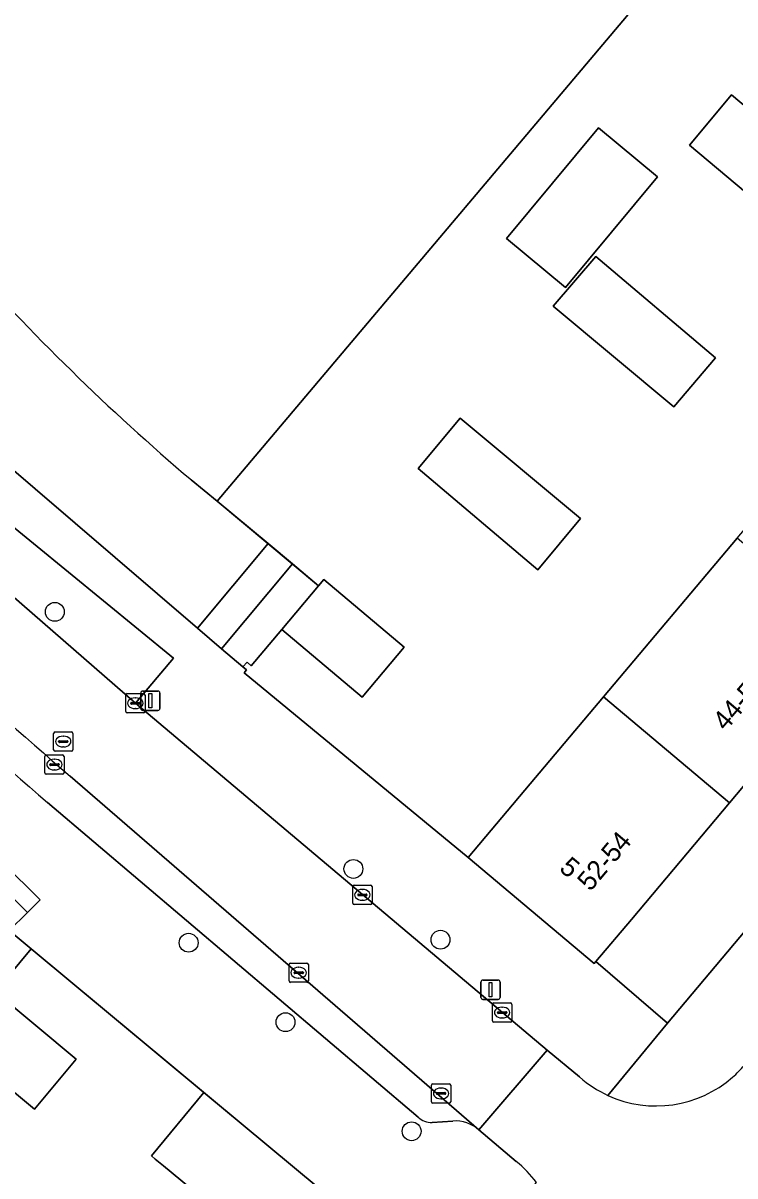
# Model space of a CAD drawing. Extents: x 162523 to 163266, y 381230 to 382050.
# Drawn here: x 162954.6 to 162991.6, y 381668.7 to 381728.5 of the extents above; entities that cross this region are included whole.
import ezdxf

# ---------------------------------------------------------------- set-up
doc = ezdxf.new("R2010")
doc.units = 0
for name, color, linetype in [('IMGEO_Berm_groen', 7, 'Continuous'), ('IMGEO_Boom', 7, 'Continuous'), ('IMGEO_Erf', 7, 'Continuous'), ('IMGEO_Groenvoorziening', 7, 'Continuous'), ('IMGEO_Hek', 7, 'Continuous'), ('IMGEO_Kolk', 7, 'Continuous'), ('IMGEO_Lichtmast', 7, 'Continuous'), ('IMGEO_Muur', 7, 'Continuous'), ('IMGEO_Pand', 7, 'Continuous'), ('IMGEO_Pand_nummerreeks', 7, 'Continuous'), ('IMGEO_Parkeervlak_open', 7, 'Continuous'), ('IMGEO_Rijbaan_lokaal_open', 7, 'Continuous'), ('IMGEO_Rioolput', 7, 'Continuous'), ('IMGEO_Voetpad_open', 7, 'Continuous')]:
    doc.layers.add(name, color=color, linetype=linetype)

msp = doc.modelspace()

# ---------------------------------------------------------------- linework, layer by layer
at = {"layer": 'IMGEO_Berm_groen'}
msp.add_lwpolyline([(162936.622, 381716.371), (162938.106, 381714.679), (162947.991, 381704.075), (162960.478, 381693.211), (162962.456, 381695.546), (162953.361, 381702.985), (162947.575, 381708.177), (162939.183, 381717.335)], dxfattribs=at)
at = {"layer": 'IMGEO_Boom'}
for centre in [(162956.297, 381697.954), (162971.791, 381684.612), (162976.31, 381680.937), (162963.243, 381680.782), (162968.27, 381676.657), (162974.813, 381670.995)]:
    msp.add_circle(centre, 0.489, dxfattribs=at)
at = {"layer": 'IMGEO_Erf'}
for points in [[(163039.799, 381745.703), (163032.871, 381737.466), (163025.944, 381729.23), (163019.017, 381720.994), (163012.089, 381712.757), (163005.162, 381704.52), (163000, 381698.383), (162998.234, 381696.283), (162991.307, 381688.047), (162986.216, 381681.994), (162984.377, 381679.811), (162988.098, 381676.598), (163000, 381690.752), (163049.821, 381750)], [(162990.383, 381734.099), (162964.729, 381703.699), (162967.366, 381701.497), (162968.629, 381700.443), (162969.987, 381699.309), (162970.265, 381699.638), (162974.431, 381696.124), (162972.243, 381693.53), (162968.077, 381697.044), (162966.49, 381695.158), (162966.278, 381695.34), (162966.063, 381695.095), (162966.243, 381694.942), (162966.124, 381694.794), (162977.742, 381685.21), (162980.965, 381689.033), (162984.774, 381693.548), (162991.713, 381701.775), (162998.653, 381710.001), (163000, 381711.598), (163005.587, 381718.232), (163012.521, 381726.464), (163019.454, 381734.695)]]:
    msp.add_lwpolyline(points, dxfattribs=at)
for points in [[(162997.661, 381719.549), (162995.476, 381716.943), (162989.231, 381722.179), (162991.415, 381724.785)], [(162982.794, 381714.785), (162979.737, 381717.33), (162984.52, 381723.075), (162987.577, 381720.53)], [(162990.582, 381711.134), (162988.424, 381708.591), (162982.168, 381713.814), (162984.367, 381716.407)], [(162921.981, 381714.947), (162926.046, 381710.92), (162930.136, 381706.868), (162934.226, 381702.816), (162938.316, 381698.763), (162942.405, 381694.712), (162946.495, 381690.66), (162950.585, 381686.607), (162954.879, 381682.353), (162955.541, 381683.015), (162922.637, 381715.61)], [(162983.586, 381702.793), (162981.368, 381700.134), (162975.15, 381705.403), (162977.328, 381708.014)], [(162959.478, 381663.4), (162963.336, 381668.037), (162961.939, 381669.199), (162961.513, 381669.553), (162961.309, 381669.723), (162964.038, 381673.002), (162955.064, 381680.47), (162953.208, 381678.239), (162957.413, 381674.741), (162955.245, 381672.135), (162951.04, 381675.633), (162947.805, 381673.057), (162939.489, 381663.184), (162931.702, 381653.568), (162935.892, 381650.083), (162933.711, 381647.461), (162929.521, 381650.946), (162927.706, 381648.764), (162939.283, 381639.132), (162946.086, 381647.307)]]:
    msp.add_lwpolyline(points, close=True, dxfattribs=at)
at = {"layer": 'IMGEO_Groenvoorziening'}
msp.add_lwpolyline([(162934.409, 381727.381), (162938.236, 381721.876), (162944.337, 381714.615), (162947.68, 381711.099), (162950.994, 381708.006), (162963.707, 381697.114), (162967.366, 381701.497), (162964.729, 381703.699), (162963.382, 381704.799)], dxfattribs=at)
msp.add_lwpolyline([(162969.987, 381699.309), (162968.629, 381700.443), (162964.956, 381696.043), (162966.063, 381695.095), (162966.278, 381695.34), (162966.49, 381695.158), (162968.077, 381697.044)], close=True, dxfattribs=at)
msp.add_arc((163040.327, 381795.497), 118.939, 221.57083, 229.68985, dxfattribs=at)
at = {"layer": 'IMGEO_Hek'}
msp.add_lwpolyline([(162964.729, 381703.699), (162969.987, 381699.309)], dxfattribs=at)
at = {"layer": 'IMGEO_Kolk'}
for p, q in [((162959.977, 381692.785), (162959.977, 381693.637)), ((162960.052, 381693.711), (162960.904, 381693.711)), ((162960.465, 381693.491), (162960.49, 381693.491)), ((162960.978, 381693.637), (162960.978, 381692.785)), ((162960.236, 381693.205), (162960.236, 381693.217)), ((162960.674, 381693.168), (162960.276, 381693.168)), ((162960.279, 381693.254), (162960.677, 381693.254)), ((162960.488, 381692.931), (162960.463, 381692.931)), ((162960.72, 381693.217), (162960.72, 381693.205)), ((162960.904, 381692.711), (162960.052, 381692.711)), ((162955.776, 381689.603), (162955.776, 381690.455)), ((162955.851, 381690.529), (162956.703, 381690.529)), ((162956.777, 381690.455), (162956.777, 381689.603)), ((162956.035, 381690.023), (162956.035, 381690.035)), ((162956.473, 381689.986), (162956.075, 381689.986)), ((162956.078, 381690.072), (162956.476, 381690.072)), ((162956.287, 381689.749), (162956.262, 381689.749)), ((162956.264, 381690.309), (162956.289, 381690.309)), ((162956.519, 381690.035), (162956.519, 381690.023)), ((162956.703, 381689.529), (162955.851, 381689.529)), ((162971.833, 381683.767), (162972.685, 381683.767)), ((162971.758, 381682.841), (162971.758, 381683.693)), ((162972.017, 381683.261), (162972.017, 381683.273)), ((162972.455, 381683.224), (162972.057, 381683.224)), ((162972.06, 381683.31), (162972.458, 381683.31)), ((162972.246, 381683.547), (162972.271, 381683.547)), ((162972.501, 381683.273), (162972.501, 381683.261)), ((162972.759, 381683.693), (162972.759, 381682.841)), ((162972.685, 381682.767), (162971.833, 381682.767)), ((162972.269, 381682.987), (162972.244, 381682.987)), ((162968.453, 381678.8), (162968.453, 381679.652)), ((162968.528, 381679.726), (162969.38, 381679.726)), ((162969.454, 381679.652), (162969.454, 381678.8)), ((162968.712, 381679.22), (162968.712, 381679.232)), ((162969.15, 381679.183), (162968.752, 381679.183)), ((162968.755, 381679.269), (162969.153, 381679.269)), ((162968.941, 381679.506), (162968.966, 381679.506)), ((162969.196, 381679.232), (162969.196, 381679.22)), ((162969.38, 381678.726), (162968.528, 381678.726)), ((162968.964, 381678.946), (162968.939, 381678.946)), ((162979.01, 381676.729), (162979.01, 381677.581)), ((162979.085, 381677.655), (162979.937, 381677.655)), ((162979.312, 381677.198), (162979.71, 381677.198)), ((162979.498, 381677.435), (162979.523, 381677.435)), ((162980.011, 381677.581), (162980.011, 381676.729)), ((162979.937, 381676.655), (162979.085, 381676.655)), ((162979.269, 381677.149), (162979.269, 381677.161)), ((162979.707, 381677.112), (162979.309, 381677.112)), ((162979.521, 381676.875), (162979.496, 381676.875)), ((162979.753, 381677.161), (162979.753, 381677.149)), ((162975.842, 381672.532), (162975.842, 381673.384)), ((162975.917, 381673.458), (162976.769, 381673.458)), ((162976.144, 381673.001), (162976.542, 381673.001)), ((162976.33, 381673.238), (162976.355, 381673.238)), ((162976.843, 381673.384), (162976.843, 381672.532)), ((162976.769, 381672.458), (162975.917, 381672.458)), ((162976.101, 381672.952), (162976.101, 381672.964)), ((162976.539, 381672.915), (162976.141, 381672.915)), ((162976.353, 381672.678), (162976.328, 381672.678)), ((162976.585, 381672.964), (162976.585, 381672.952))]:
    msp.add_line(p, q, dxfattribs=at)
for points in [[(162959.977, 381692.785), (162959.977, 381693.637)], [(162960.052, 381693.711), (162960.904, 381693.711)], [(162960.978, 381693.637), (162960.978, 381692.785)], [(162960.904, 381692.711), (162960.052, 381692.711)], [(162955.776, 381689.603), (162955.776, 381690.455)], [(162955.851, 381690.529), (162956.703, 381690.529)], [(162956.777, 381690.455), (162956.777, 381689.603)], [(162956.703, 381689.529), (162955.851, 381689.529)], [(162971.833, 381683.767), (162972.685, 381683.767)], [(162971.758, 381682.841), (162971.758, 381683.693)], [(162972.759, 381683.693), (162972.759, 381682.841)], [(162972.685, 381682.767), (162971.833, 381682.767)], [(162968.453, 381678.8), (162968.453, 381679.652)], [(162968.528, 381679.726), (162969.38, 381679.726)], [(162969.454, 381679.652), (162969.454, 381678.8)], [(162969.38, 381678.726), (162968.528, 381678.726)], [(162979.01, 381676.729), (162979.01, 381677.581)], [(162979.085, 381677.655), (162979.937, 381677.655)], [(162980.011, 381677.581), (162980.011, 381676.729)], [(162979.937, 381676.655), (162979.085, 381676.655)], [(162975.842, 381672.532), (162975.842, 381673.384)], [(162975.917, 381673.458), (162976.769, 381673.458)], [(162976.843, 381673.384), (162976.843, 381672.532)], [(162976.769, 381672.458), (162975.917, 381672.458)]]:
    msp.add_lwpolyline(points, dxfattribs=at)
for centre, radius, start, end in [((162960.054, 381693.635), 0.0765, 91.55205, 178.44795), ((162960.054, 381693.635), 0.0765, 91.55205, 178.44795), ((162960.902, 381693.635), 0.0765, 1.55205, 88.44795), ((162960.902, 381693.635), 0.0765, 1.55205, 88.44795), ((162960.054, 381692.787), 0.0765, 181.55205, 268.44795), ((162960.054, 381692.787), 0.0765, 181.55205, 268.44795), ((162960.276, 381693.214), 0.0403, 85.87752, 175.75265), ((162960.273, 381693.204), 0.0366, 178.93798, 274.71019), ((162960.677, 381693.211), 0.043, 264.86636, 352.45326), ((162960.681, 381693.216), 0.0386, 1.73085, 96.63898), ((162960.902, 381692.787), 0.0765, 271.55205, 358.44795), ((162960.902, 381692.787), 0.0765, 271.55205, 358.44795), ((162955.853, 381690.453), 0.0765, 91.55205, 178.44795), ((162955.853, 381690.453), 0.0765, 91.55205, 178.44795), ((162956.701, 381690.453), 0.0765, 1.55205, 88.44795), ((162956.701, 381690.453), 0.0765, 1.55205, 88.44795), ((162956.075, 381690.032), 0.0403, 85.87752, 175.75265), ((162956.072, 381690.022), 0.0366, 178.93798, 274.71019), ((162956.476, 381690.029), 0.043, 264.86636, 352.45326), ((162956.48, 381690.034), 0.0386, 1.73085, 96.63898), ((162955.853, 381689.605), 0.0765, 181.55205, 268.44795), ((162955.853, 381689.605), 0.0765, 181.55205, 268.44795), ((162956.701, 381689.605), 0.0765, 271.55205, 358.44795), ((162956.701, 381689.605), 0.0765, 271.55205, 358.44795), ((162971.835, 381683.691), 0.0765, 91.55205, 178.44795), ((162971.835, 381683.691), 0.0765, 91.55205, 178.44795), ((162972.683, 381683.691), 0.0765, 1.55205, 88.44795), ((162972.683, 381683.691), 0.0765, 1.55205, 88.44795), ((162972.057, 381683.27), 0.0403, 85.87752, 175.75265), ((162972.054, 381683.26), 0.0366, 178.93798, 274.71019), ((162972.458, 381683.267), 0.043, 264.86636, 352.45326), ((162972.462, 381683.272), 0.0386, 1.73085, 96.63898), ((162971.835, 381682.843), 0.0765, 181.55205, 268.44795), ((162971.835, 381682.843), 0.0765, 181.55205, 268.44795), ((162972.683, 381682.843), 0.0765, 271.55205, 358.44795), ((162972.683, 381682.843), 0.0765, 271.55205, 358.44795), ((162968.53, 381679.65), 0.0765, 91.55205, 178.44795), ((162968.53, 381679.65), 0.0765, 91.55205, 178.44795), ((162969.378, 381679.65), 0.0765, 1.55205, 88.44795), ((162969.378, 381679.65), 0.0765, 1.55205, 88.44795), ((162968.752, 381679.229), 0.0403, 85.87752, 175.75265), ((162968.749, 381679.219), 0.0366, 178.93798, 274.71019), ((162969.153, 381679.226), 0.043, 264.86636, 352.45326), ((162969.157, 381679.231), 0.0386, 1.73085, 96.63898), ((162968.53, 381678.802), 0.0765, 181.55205, 268.44795), ((162968.53, 381678.802), 0.0765, 181.55205, 268.44795), ((162969.378, 381678.802), 0.0765, 271.55205, 358.44795), ((162969.378, 381678.802), 0.0765, 271.55205, 358.44795), ((162979.087, 381677.579), 0.0765, 91.55205, 178.44795), ((162979.087, 381677.579), 0.0765, 91.55205, 178.44795), ((162979.309, 381677.158), 0.0403, 85.87752, 175.75265), ((162979.714, 381677.16), 0.0386, 1.73085, 96.63898), ((162979.935, 381677.579), 0.0765, 1.55205, 88.44795), ((162979.935, 381677.579), 0.0765, 1.55205, 88.44795), ((162979.087, 381676.731), 0.0765, 181.55205, 268.44795), ((162979.087, 381676.731), 0.0765, 181.55205, 268.44795), ((162979.306, 381677.148), 0.0366, 178.93798, 274.71019), ((162979.71, 381677.155), 0.043, 264.86636, 352.45326), ((162979.935, 381676.731), 0.0765, 271.55205, 358.44795), ((162979.935, 381676.731), 0.0765, 271.55205, 358.44795), ((162975.919, 381673.382), 0.0765, 91.55205, 178.44795), ((162975.919, 381673.382), 0.0765, 91.55205, 178.44795), ((162976.141, 381672.961), 0.0403, 85.87752, 175.75265), ((162976.546, 381672.963), 0.0386, 1.73085, 96.63898), ((162976.767, 381673.382), 0.0765, 1.55205, 88.44795), ((162976.767, 381673.382), 0.0765, 1.55205, 88.44795), ((162975.919, 381672.534), 0.0765, 181.55205, 268.44795), ((162975.919, 381672.534), 0.0765, 181.55205, 268.44795), ((162976.138, 381672.951), 0.0366, 178.93798, 274.71019), ((162976.542, 381672.958), 0.043, 264.86636, 352.45326), ((162976.767, 381672.534), 0.0765, 271.55205, 358.44795), ((162976.767, 381672.534), 0.0765, 271.55205, 358.44795)]:
    msp.add_arc(centre, radius, start, end, dxfattribs=at)
for centre, major_axis, ratio, start_param, end_param in [((162960.464, 381693.211), (-0.387, 0.002), 0.722429, 4.712389, 7.853982), ((162960.489, 381693.211), (-0.39, 0.002), 0.717154, 1.570796, 4.712389), ((162956.263, 381690.029), (-0.387, 0.002), 0.722429, 4.712389, 7.853982), ((162956.288, 381690.029), (-0.39, 0.002), 0.717154, 1.570796, 4.712389), ((162972.245, 381683.267), (-0.387, 0.002), 0.722429, 4.712389, 7.853982), ((162972.27, 381683.267), (-0.39, 0.002), 0.717154, 1.570796, 4.712389), ((162968.94, 381679.226), (-0.387, 0.002), 0.722429, 4.712389, 7.853982), ((162968.965, 381679.226), (-0.39, 0.002), 0.717154, 1.570796, 4.712389), ((162979.497, 381677.155), (-0.387, 0.002), 0.722429, 4.712389, 7.853982), ((162979.522, 381677.155), (-0.39, 0.002), 0.717154, 1.570796, 4.712389), ((162976.329, 381672.958), (-0.387, 0.002), 0.722429, 4.712389, 7.853982), ((162976.354, 381672.958), (-0.39, 0.002), 0.717154, 1.570796, 4.712389)]:
    msp.add_ellipse(centre, major_axis=major_axis, ratio=ratio, start_param=start_param, end_param=end_param, dxfattribs=at)
at = {"layer": 'IMGEO_Lichtmast'}
for p, q in [((162960.76, 381692.943), (162960.76, 381693.743)), ((162960.76, 381693.743), (162960.76, 381692.943)), ((162960.86, 381693.843), (162961.65, 381693.843)), ((162961.65, 381693.843), (162960.86, 381693.843)), ((162961.75, 381693.743), (162961.75, 381692.943)), ((162961.75, 381692.943), (162961.75, 381693.743)), ((162961.65, 381692.843), (162960.86, 381692.843)), ((162960.86, 381692.843), (162961.65, 381692.843)), ((162978.413, 381677.943), (162978.413, 381678.743)), ((162978.413, 381678.743), (162978.413, 381677.943)), ((162978.513, 381678.843), (162979.303, 381678.843)), ((162979.303, 381678.843), (162978.513, 381678.843)), ((162979.403, 381678.743), (162979.403, 381677.943)), ((162979.403, 381677.943), (162979.403, 381678.743)), ((162979.303, 381677.843), (162978.513, 381677.843)), ((162978.513, 381677.843), (162979.303, 381677.843))]:
    msp.add_line(p, q, dxfattribs=at)
for points in [[(162961.18, 381693.718), (162961.33, 381693.718), (162961.33, 381692.968), (162961.18, 381692.968), (162961.18, 381693.718)], [(162978.833, 381678.718), (162978.983, 381678.718), (162978.983, 381677.968), (162978.833, 381677.968), (162978.833, 381678.718)]]:
    msp.add_lwpolyline(points, dxfattribs=at)
for centre, start, end in [((162960.86, 381693.743), 90, 180), ((162960.86, 381693.743), 90, 180), ((162961.65, 381693.743), 0, 90), ((162961.65, 381693.743), 360, 90), ((162960.86, 381692.943), 180, 270), ((162960.86, 381692.943), 180, 270), ((162961.65, 381692.943), 270, 0), ((162961.65, 381692.943), 270, 0), ((162978.513, 381678.743), 90, 180), ((162978.513, 381678.743), 90, 180), ((162979.303, 381678.743), 0, 90), ((162979.303, 381678.743), 360, 90), ((162978.513, 381677.943), 180, 270), ((162978.513, 381677.943), 180, 270), ((162979.303, 381677.943), 270, 0), ((162979.303, 381677.943), 270, 0)]:
    msp.add_arc(centre, 0.1, start, end, dxfattribs=at)
at = {"layer": 'IMGEO_Muur'}
for points in [[(162977.742, 381685.21), (162966.124, 381694.794)], [(162966.065, 381671.316), (162955.064, 381680.47)]]:
    msp.add_lwpolyline(points, dxfattribs=at)
at = {"layer": 'IMGEO_Pand'}
msp.add_lwpolyline([(162963.382, 381704.799), (162964.729, 381703.699), (162990.383, 381734.099), (162990.54, 381734.279), (162990.686, 381734.457), (162978.865, 381744.381)], dxfattribs=at)
for points in [[(162991.415, 381724.785), (162989.231, 381722.179), (162995.476, 381716.943), (162997.661, 381719.549)], [(162982.794, 381714.785), (162987.577, 381720.53), (162984.52, 381723.075), (162979.737, 381717.33)], [(162984.367, 381716.407), (162982.168, 381713.814), (162988.424, 381708.591), (162990.582, 381711.134)], [(162975.15, 381705.403), (162981.368, 381700.134), (162983.586, 381702.793), (162977.328, 381708.014)], [(162984.774, 381693.548), (162991.307, 381688.047), (162998.234, 381696.283), (162991.713, 381701.775)], [(162970.265, 381699.638), (162969.987, 381699.309), (162968.077, 381697.044), (162972.243, 381693.53), (162974.431, 381696.124)], [(162984.774, 381693.548), (162980.965, 381689.033), (162977.742, 381685.21), (162984.283, 381679.699), (162984.377, 381679.811), (162986.216, 381681.994), (162991.307, 381688.047)], [(162945.458, 381681.42), (162943.246, 381679.182), (162945.262, 381677.185), (162947.474, 381679.423), (162949.719, 381677.198), (162951.342, 381678.82), (162953.935, 381681.41), (162954.879, 381682.353), (162950.585, 381686.607), (162945.588, 381681.551)], [(162955.245, 381672.135), (162957.413, 381674.741), (162953.208, 381678.239), (162951.04, 381675.633)], [(162972.63, 381665.855), (162966.065, 381671.316), (162964.242, 381672.832), (162964.038, 381673.002), (162961.309, 381669.723), (162961.513, 381669.553), (162961.939, 381669.199), (162963.336, 381668.037), (162959.478, 381663.4), (162966.045, 381657.938)]]:
    msp.add_lwpolyline(points, close=True, dxfattribs=at)
msp.add_arc((163040.327, 381795.497), 118.939, 221.57083, 229.68985, dxfattribs=at)
at = {"layer": 'IMGEO_Parkeervlak_open'}
for points in [[(162978.305, 381671.073), (162957.099, 381689.422)], [(162955.923, 381688.059), (162975.159, 381671.724)], [(162975.872, 381671.455), (162976.957, 381671.528)]]:
    msp.add_lwpolyline(points, dxfattribs=at)
for centre, radius, start, end in [((163191.822, 381961.768), 359.537, 226.1006, 229.24335), ((163192.817, 381962.862), 362.816, 226.10415, 229.23694), ((162975.828, 381672.418), 0.964, 226.05396, 272.60515), ((162977.061, 381669.613), 1.918, 49.58206, 93.11505)]:
    msp.add_arc(centre, radius, start, end, dxfattribs=at)
at = {"layer": 'IMGEO_Rijbaan_lokaal_open'}
for points in [[(162957.099, 381689.422), (162978.305, 381671.073), (162981.843, 381675.2), (162960.478, 381693.211), (162947.991, 381704.075), (162938.106, 381714.679), (162936.622, 381716.371)], [(162983.522, 381673.814), (162981.843, 381675.2), (162978.305, 381671.073), (162980.244, 381669.431)]]:
    msp.add_lwpolyline(points, dxfattribs=at)
for centre, radius, start, end in [((163191.822, 381961.768), 359.537, 226.1006, 229.24335), ((162987.545, 381678.298), 5.968, 311.14455, 319.41994), ((162987.469, 381678.283), 5.962, 228.54989, 245.58193), ((162987.503, 381678.333), 6.022, 245.48188, 311.22949), ((162976.477, 381664.764), 5.997, 36.51494, 51.08809)]:
    msp.add_arc(centre, radius, start, end, dxfattribs=at)
at = {"layer": 'IMGEO_Rioolput'}
for p, q in [((162956.235, 381690.797), (162956.235, 381691.649)), ((162956.31, 381691.723), (162957.162, 381691.723)), ((162957.236, 381691.649), (162957.236, 381690.797)), ((162956.494, 381691.217), (162956.494, 381691.229)), ((162956.932, 381691.18), (162956.534, 381691.18)), ((162956.537, 381691.266), (162956.935, 381691.266)), ((162956.723, 381691.503), (162956.748, 381691.503)), ((162956.978, 381691.229), (162956.978, 381691.217)), ((162957.162, 381690.723), (162956.31, 381690.723)), ((162956.746, 381690.943), (162956.721, 381690.943))]:
    msp.add_line(p, q, dxfattribs=at)
for points in [[(162956.235, 381690.797), (162956.235, 381691.649)], [(162956.31, 381691.723), (162957.162, 381691.723)], [(162957.236, 381691.649), (162957.236, 381690.797)], [(162957.162, 381690.723), (162956.31, 381690.723)]]:
    msp.add_lwpolyline(points, dxfattribs=at)
for centre, radius, start, end in [((162956.312, 381691.647), 0.0765, 91.55205, 178.44795), ((162956.312, 381691.647), 0.0765, 91.55205, 178.44795), ((162957.16, 381691.647), 0.0765, 1.55205, 88.44795), ((162957.16, 381691.647), 0.0765, 1.55205, 88.44795), ((162956.534, 381691.226), 0.0403, 85.87752, 175.75265), ((162956.531, 381691.216), 0.0366, 178.93798, 274.71019), ((162956.935, 381691.223), 0.043, 264.86636, 352.45326), ((162956.939, 381691.228), 0.0386, 1.73085, 96.63898), ((162956.312, 381690.799), 0.0765, 181.55205, 268.44795), ((162956.312, 381690.799), 0.0765, 181.55205, 268.44795), ((162957.16, 381690.799), 0.0765, 271.55205, 358.44795), ((162957.16, 381690.799), 0.0765, 271.55205, 358.44795)]:
    msp.add_arc(centre, radius, start, end, dxfattribs=at)
for centre, major_axis, ratio, start_param, end_param in [((162956.722, 381691.223), (-0.387, 0.002), 0.722429, 4.712389, 7.853982), ((162956.747, 381691.223), (-0.39, 0.002), 0.717154, 1.570796, 4.712389)]:
    msp.add_ellipse(centre, major_axis=major_axis, ratio=ratio, start_param=start_param, end_param=end_param, dxfattribs=at)
at = {"layer": 'IMGEO_Voetpad_open'}
for points in [[(163078.877, 381786.336), (163077.759, 381785.04), (163077.709, 381784.926), (163072.943, 381779.361), (163072.8, 381779.218), (163071.642, 381777.967), (163071.239, 381778.315), (163066.007, 381772.222), (163066.393, 381771.873), (163064.046, 381769.103), (163059.733, 381763.949), (163057.544, 381761.374), (163056.336, 381759.96), (163057.405, 381759.019), (163049.821, 381750), (163000, 381690.752), (162988.098, 381676.598), (162985.004, 381672.854)], [(162926.819, 381745.149), (162927.063, 381742.276), (162925.315, 381741.927), (162926.453, 381736.002), (162928.221, 381736.339), (162930.331, 381730.383), (162933.55, 381724.731), (162939.183, 381717.335), (162947.575, 381708.177), (162953.361, 381702.985), (162962.456, 381695.546), (162960.478, 381693.211), (162981.843, 381675.2), (162983.522, 381673.814)], [(162918.277, 381729.952), (162921.552, 381716.843), (162920.84, 381716.114), (162921.981, 381714.947), (162922.637, 381715.61), (162955.541, 381683.015), (162954.879, 381682.353), (162953.935, 381681.41), (162955.064, 381680.47), (162964.038, 381673.002), (162964.242, 381672.832), (162966.065, 381671.316), (162972.63, 381665.855), (162976.513, 381662.626), (162981.297, 381668.333)], [(162966.124, 381694.794), (162966.243, 381694.942), (162966.063, 381695.095), (162964.956, 381696.043), (162963.707, 381697.114), (162950.994, 381708.006), (162947.68, 381711.099), (162944.337, 381714.615), (162938.236, 381721.876), (162934.409, 381727.381)], [(162985.004, 381672.854), (162988.098, 381676.598), (162984.377, 381679.811), (162984.283, 381679.699), (162977.742, 381685.21), (162966.124, 381694.794)], [(162975.159, 381671.724), (162955.923, 381688.059)], [(162953.208, 381678.239), (162955.064, 381680.47), (162953.935, 381681.41)], [(162976.957, 381671.528), (162975.872, 381671.455)], [(162980.244, 381669.431), (162978.305, 381671.073)]]:
    msp.add_lwpolyline(points, dxfattribs=at)
msp.add_lwpolyline([(162968.629, 381700.443), (162967.366, 381701.497), (162963.707, 381697.114), (162964.956, 381696.043)], close=True, dxfattribs=at)
for centre, radius, start, end in [((163192.817, 381962.862), 362.816, 226.10415, 229.23694), ((162987.545, 381678.298), 5.968, 311.14455, 319.41994), ((162987.469, 381678.283), 5.962, 228.54989, 245.58193), ((162987.503, 381678.333), 6.022, 245.48188, 311.22949), ((162975.828, 381672.418), 0.964, 226.05396, 272.60515), ((162977.061, 381669.613), 1.918, 49.58206, 93.11505), ((162976.477, 381664.764), 5.997, 36.51494, 51.08809)]:
    msp.add_arc(centre, radius, start, end, dxfattribs=at)

# ---------------------------------------------------------------- texts
at = {"layer": 'IMGEO_Pand_nummerreeks'}
for s, rotation, p in [('44-50', 49.39871, (162991.11, 381691.728)), ('52-54', 49.95326, (162984.088, 381683.404)), ('5', 319.8848, (162982.426, 381684.559))]:
    msp.add_text(s, height=1, rotation=rotation, dxfattribs=at).set_placement(p)

doc.saveas('drawing.dxf')
